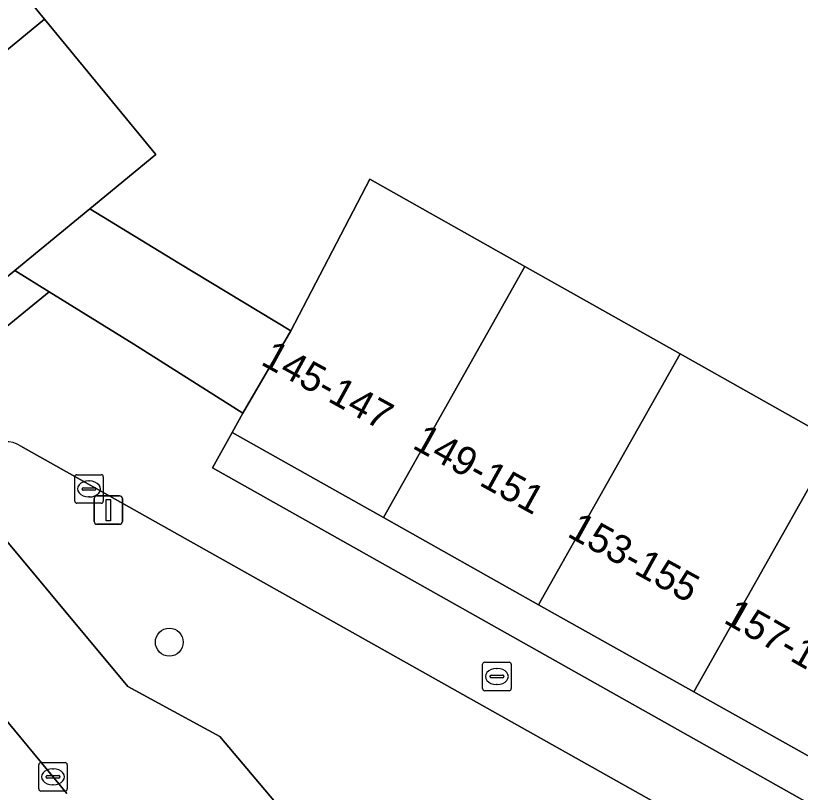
# Model space of a CAD drawing. Extents: x 159279 to 160377, y 384531 to 385888.
# Drawn here: x 159646.49 to 159673.98, y 384932.34 to 384959.57 of the extents above; entities that cross this region are included whole.
import ezdxf

# ---------------------------------------------------------------- set-up
doc = ezdxf.new("R2010")
doc.units = 0
for name, color, linetype in [('IMGEO_Boom', 7, 'Continuous'), ('IMGEO_Brandkraan', 7, 'Continuous'), ('IMGEO_Erf', 7, 'Continuous'), ('IMGEO_Groenvoorziening', 7, 'Continuous'), ('IMGEO_Kolk', 7, 'Continuous'), ('IMGEO_Lichtmast', 7, 'Continuous'), ('IMGEO_Pand', 7, 'Continuous'), ('IMGEO_Pand_nummerreeks', 7, 'Continuous'), ('IMGEO_Rijbaan_lokaal_open', 7, 'Continuous'), ('IMGEO_Rioolput', 7, 'Continuous'), ('IMGEO_Voetpad_open', 7, 'Continuous')]:
    doc.layers.add(name, color=color, linetype=linetype)

msp = doc.modelspace()

# ---------------------------------------------------------------- linework, layer by layer
at = {"layer": 'IMGEO_Boom'}
msp.add_circle((159651.874, 384937.604), 0.489, dxfattribs=at)
at = {"layer": 'IMGEO_Brandkraan'}
for p, q in [((159662.852, 384935.975), (159662.852, 384936.827)), ((159662.927, 384936.901), (159663.779, 384936.901)), ((159663.34, 384936.681), (159663.365, 384936.681)), ((159663.853, 384936.827), (159663.853, 384935.975)), ((159663.111, 384936.395), (159663.111, 384936.407)), ((159663.154, 384936.444), (159663.552, 384936.444)), ((159663.595, 384936.407), (159663.595, 384936.395)), ((159663.549, 384936.358), (159663.151, 384936.358)), ((159663.363, 384936.121), (159663.338, 384936.121)), ((159663.779, 384935.901), (159662.927, 384935.901))]:
    msp.add_line(p, q, dxfattribs=at)
for points in [[(159662.852, 384935.975), (159662.852, 384936.827)], [(159662.927, 384936.901), (159663.779, 384936.901)], [(159663.853, 384936.827), (159663.853, 384935.975)], [(159663.779, 384935.901), (159662.927, 384935.901)]]:
    msp.add_lwpolyline(points, dxfattribs=at)
for centre, radius, start, end in [((159662.929, 384936.825), 0.0765, 91.552, 178.448), ((159662.929, 384936.825), 0.0765, 91.552, 178.448), ((159663.777, 384936.825), 0.0765, 1.552, 88.448), ((159663.777, 384936.825), 0.0765, 1.552, 88.448), ((159663.151, 384936.404), 0.0403, 85.8775, 175.7526), ((159663.148, 384936.394), 0.0366, 178.938, 274.7102), ((159663.552, 384936.401), 0.043, 264.8664, 352.4533), ((159663.556, 384936.406), 0.0386, 1.7309, 96.639), ((159662.929, 384935.977), 0.0765, 181.552, 268.448), ((159662.929, 384935.977), 0.0765, 181.552, 268.448), ((159663.777, 384935.977), 0.0765, 271.552, 358.448), ((159663.777, 384935.977), 0.0765, 271.552, 358.448)]:
    msp.add_arc(centre, radius, start, end, dxfattribs=at)
for centre, major_axis, ratio, start_param, end_param in [((159663.339, 384936.401), (-0.387, 0.002), 0.722429, 4.712389, 7.853982), ((159663.364, 384936.401), (-0.39, 0.002), 0.717154, 1.570796, 4.712389)]:
    msp.add_ellipse(centre, major_axis=major_axis, ratio=ratio, start_param=start_param, end_param=end_param, dxfattribs=at)
at = {"layer": 'IMGEO_Erf'}
msp.add_lwpolyline([(159643.607, 384964.181), (159647.503, 384959.44), (159651.4, 384954.699), (159649.084, 384952.791), (159652.211, 384950.895), (159656.129, 384948.52), (159658.903, 384953.838), (159664.337, 384950.777), (159669.772, 384947.716), (159675.206, 384944.655), (159680.641, 384941.594), (159686.075, 384938.533), (159691.51, 384935.472), (159696.944, 384932.411), (159702.378, 384929.35), (159707.813, 384926.289), (159713.247, 384923.228), (159718.682, 384920.167), (159724.116, 384917.106), (159724.215, 384917.05), (159725.856, 384920.3), (159727.342, 384919.461), (159731.696, 384917.004), (159730.233, 384914.369)], dxfattribs=at)
at = {"layer": 'IMGEO_Groenvoorziening'}
for points in [[(159668.939, 384930.248), (159670.481, 384931.091), (159646.672, 384944.473)], [(159645.006, 384942.551), (159650.423, 384936.055), (159653.648, 384934.296), (159660.389, 384926.303), (159662.126, 384927.047)]]:
    msp.add_lwpolyline(points, dxfattribs=at)
msp.add_arc((159646.165, 384943.725), 0.904, 55.8605, 131.389, dxfattribs=at)
at = {"layer": 'IMGEO_Kolk'}
for p, q in [((159647.372, 384933.383), (159648.224, 384933.383)), ((159647.297, 384932.457), (159647.297, 384933.309)), ((159647.785, 384933.163), (159647.81, 384933.163)), ((159648.298, 384933.309), (159648.298, 384932.457)), ((159647.556, 384932.877), (159647.556, 384932.889)), ((159647.994, 384932.84), (159647.596, 384932.84)), ((159647.599, 384932.926), (159647.997, 384932.926)), ((159648.04, 384932.889), (159648.04, 384932.877)), ((159647.808, 384932.603), (159647.783, 384932.603)), ((159648.224, 384932.383), (159647.372, 384932.383))]:
    msp.add_line(p, q, dxfattribs=at)
for points in [[(159647.372, 384933.383), (159648.224, 384933.383)], [(159647.297, 384932.457), (159647.297, 384933.309)], [(159648.298, 384933.309), (159648.298, 384932.457)], [(159648.224, 384932.383), (159647.372, 384932.383)]]:
    msp.add_lwpolyline(points, dxfattribs=at)
for centre, radius, start, end in [((159647.374, 384933.307), 0.0765, 91.552, 178.448), ((159647.374, 384933.307), 0.0765, 91.552, 178.448), ((159648.222, 384933.307), 0.0765, 1.552, 88.448), ((159648.222, 384933.307), 0.0765, 1.552, 88.448), ((159647.596, 384932.886), 0.0403, 85.8775, 175.7526), ((159647.593, 384932.876), 0.0366, 178.938, 274.7102), ((159647.997, 384932.883), 0.043, 264.8664, 352.4533), ((159648.001, 384932.888), 0.0386, 1.7309, 96.639), ((159647.374, 384932.459), 0.0765, 181.552, 268.448), ((159647.374, 384932.459), 0.0765, 181.552, 268.448), ((159648.222, 384932.459), 0.0765, 271.552, 358.448), ((159648.222, 384932.459), 0.0765, 271.552, 358.448)]:
    msp.add_arc(centre, radius, start, end, dxfattribs=at)
for centre, major_axis, ratio, start_param, end_param in [((159647.784, 384932.883), (-0.387, 0.002), 0.722429, 4.712389, 7.853982), ((159647.809, 384932.883), (-0.39, 0.002), 0.717154, 1.570796, 4.712389)]:
    msp.add_ellipse(centre, major_axis=major_axis, ratio=ratio, start_param=start_param, end_param=end_param, dxfattribs=at)
at = {"layer": 'IMGEO_Lichtmast'}
for p, q in [((159649.339, 384942.735), (159650.129, 384942.735)), ((159650.129, 384942.735), (159649.339, 384942.735)), ((159649.239, 384941.835), (159649.239, 384942.635)), ((159649.239, 384942.635), (159649.239, 384941.835)), ((159650.229, 384942.635), (159650.229, 384941.835)), ((159650.229, 384941.835), (159650.229, 384942.635)), ((159650.129, 384941.735), (159649.339, 384941.735)), ((159649.339, 384941.735), (159650.129, 384941.735))]:
    msp.add_line(p, q, dxfattribs=at)
msp.add_lwpolyline([(159649.659, 384942.61), (159649.809, 384942.61), (159649.809, 384941.86), (159649.659, 384941.86), (159649.659, 384942.61)], dxfattribs=at)
for centre, start, end in [((159649.339, 384942.635), 90, 180), ((159649.339, 384942.635), 90, 180), ((159650.129, 384942.635), 0, 90), ((159650.129, 384942.635), 360, 90), ((159649.339, 384941.835), 180, 270), ((159649.339, 384941.835), 180, 270), ((159650.129, 384941.835), 270, 0), ((159650.129, 384941.835), 270, 0)]:
    msp.add_arc(centre, 0.1, start, end, dxfattribs=at)
at = {"layer": 'IMGEO_Pand'}
for points in [[(159639.777, 384953.088), (159647.503, 384959.44), (159643.607, 384964.181), (159635.875, 384957.825), (159637.596, 384955.736)], [(159641.427, 384951.086), (159643.109, 384949.044), (159643.686, 384948.344), (159643.826, 384948.459), (159646.463, 384950.632), (159649.084, 384952.791), (159651.4, 384954.699), (159647.503, 384959.44), (159639.777, 384953.088)], [(159659.377, 384941.971), (159664.337, 384950.777), (159658.903, 384953.838), (159656.129, 384948.52), (159654.45, 384945.627), (159654.078, 384944.948)], [(159652.211, 384950.895), (159649.084, 384952.791), (159646.463, 384950.632), (159647.662, 384949.889), (159650.631, 384948.05), (159654.45, 384945.627), (159656.129, 384948.52)], [(159664.816, 384938.917), (159669.772, 384947.716), (159664.337, 384950.777), (159659.377, 384941.971)], [(159670.254, 384935.863), (159675.206, 384944.655), (159669.772, 384947.716), (159664.816, 384938.917)], [(159675.692, 384932.809), (159680.641, 384941.594), (159675.206, 384944.655), (159670.254, 384935.863)]]:
    msp.add_lwpolyline(points, close=True, dxfattribs=at)
at = {"layer": 'IMGEO_Rijbaan_lokaal_open'}
msp.add_lwpolyline([(159648.282, 384932.298), (159639.384, 384943.06), (159636.696, 384946.32), (159632.384, 384951.356), (159627.012, 384958.142), (159619.804, 384966.819), (159619.429, 384967.245), (159614.051, 384962.787), (159618.858, 384956.883), (159621.521, 384953.652), (159632.942, 384939.791), (159637.855, 384933.836), (159640.15, 384931.055), (159644.994, 384925.184), (159659.927, 384907.465)], dxfattribs=at)
at = {"layer": 'IMGEO_Rioolput'}
for p, q in [((159648.56, 384942.548), (159648.56, 384943.4)), ((159648.635, 384943.474), (159649.487, 384943.474)), ((159649.561, 384943.4), (159649.561, 384942.548)), ((159648.862, 384943.017), (159649.26, 384943.017)), ((159649.048, 384943.254), (159649.073, 384943.254)), ((159648.819, 384942.968), (159648.819, 384942.98)), ((159649.257, 384942.931), (159648.859, 384942.931)), ((159649.303, 384942.98), (159649.303, 384942.968)), ((159649.487, 384942.474), (159648.635, 384942.474)), ((159649.071, 384942.694), (159649.046, 384942.694))]:
    msp.add_line(p, q, dxfattribs=at)
for points in [[(159648.56, 384942.548), (159648.56, 384943.4)], [(159648.635, 384943.474), (159649.487, 384943.474)], [(159649.561, 384943.4), (159649.561, 384942.548)], [(159649.487, 384942.474), (159648.635, 384942.474)]]:
    msp.add_lwpolyline(points, dxfattribs=at)
for centre, radius, start, end in [((159648.637, 384943.398), 0.0765, 91.552, 178.448), ((159648.637, 384943.398), 0.0765, 91.552, 178.448), ((159649.485, 384943.398), 0.0765, 1.552, 88.448), ((159649.485, 384943.398), 0.0765, 1.552, 88.448), ((159648.859, 384942.977), 0.0403, 85.8775, 175.7526), ((159649.264, 384942.979), 0.0386, 1.7309, 96.639), ((159648.856, 384942.967), 0.0366, 178.938, 274.7102), ((159649.26, 384942.974), 0.043, 264.8664, 352.4533), ((159648.637, 384942.55), 0.0765, 181.552, 268.448), ((159648.637, 384942.55), 0.0765, 181.552, 268.448), ((159649.485, 384942.55), 0.0765, 271.552, 358.448), ((159649.485, 384942.55), 0.0765, 271.552, 358.448)]:
    msp.add_arc(centre, radius, start, end, dxfattribs=at)
for centre, major_axis, ratio, start_param, end_param in [((159649.047, 384942.974), (-0.387, 0.002), 0.722429, 4.712389, 7.853982), ((159649.072, 384942.974), (-0.39, 0.002), 0.717154, 1.570796, 4.712389)]:
    msp.add_ellipse(centre, major_axis=major_axis, ratio=ratio, start_param=start_param, end_param=end_param, dxfattribs=at)
at = {"layer": 'IMGEO_Voetpad_open'}
for points in [[(159644.648, 384947.431), (159647.662, 384949.889), (159646.463, 384950.632), (159643.826, 384948.459)], [(159686.569, 384926.7), (159681.131, 384929.755), (159675.692, 384932.809), (159670.254, 384935.863), (159664.816, 384938.917), (159659.377, 384941.971), (159654.078, 384944.948), (159653.389, 384943.716), (159717.281, 384907.744), (159718.765, 384906.908), (159719.473, 384908.221), (159713.76, 384911.429), (159708.322, 384914.484), (159702.884, 384917.538), (159697.445, 384920.592), (159692.007, 384923.646)]]:
    msp.add_lwpolyline(points, close=True, dxfattribs=at)
for points in [[(159653.389, 384943.716), (159654.078, 384944.948), (159654.45, 384945.627), (159650.631, 384948.05), (159647.662, 384949.889), (159644.648, 384947.431), (159642.498, 384945.646), (159644.984, 384942.563), (159645.006, 384942.551)], [(159653.648, 384934.296), (159650.423, 384936.055), (159645.006, 384942.551), (159644.984, 384942.563), (159642.498, 384945.646), (159639.384, 384943.06), (159648.282, 384932.298)], [(159646.672, 384944.473), (159670.481, 384931.091), (159672.225, 384930.114), (159681.286, 384925.015), (159682.858, 384924.153), (159693.028, 384918.426), (159692.459, 384917.419), (159691.878, 384916.391)], [(159714.732, 384903.749), (159717.281, 384907.744), (159653.389, 384943.716)], [(159698.39, 384885.102), (159693.565, 384889.93), (159693.444, 384890.083), (159674.873, 384909.387), (159673.527, 384910.911), (159661.545, 384924.95), (159660.389, 384926.303), (159653.648, 384934.296)]]:
    msp.add_lwpolyline(points, dxfattribs=at)
msp.add_arc((159646.165, 384943.725), 0.904, 55.8605, 131.389, dxfattribs=at)

# ---------------------------------------------------------------- texts
at = {"layer": 'IMGEO_Pand_nummerreeks'}
for s, rotation, p in [('145-147', 331.2834, (159655.041, 384947.354)), ('149-151', 331.0255, (159660.353, 384944.426)), ('153-155', 331.0656, (159665.778, 384941.333)), ('157-159', 330.3036, (159671.257, 384938.309))]:
    msp.add_text(s, height=1, rotation=rotation, dxfattribs=at).set_placement(p)

doc.saveas('drawing.dxf')
